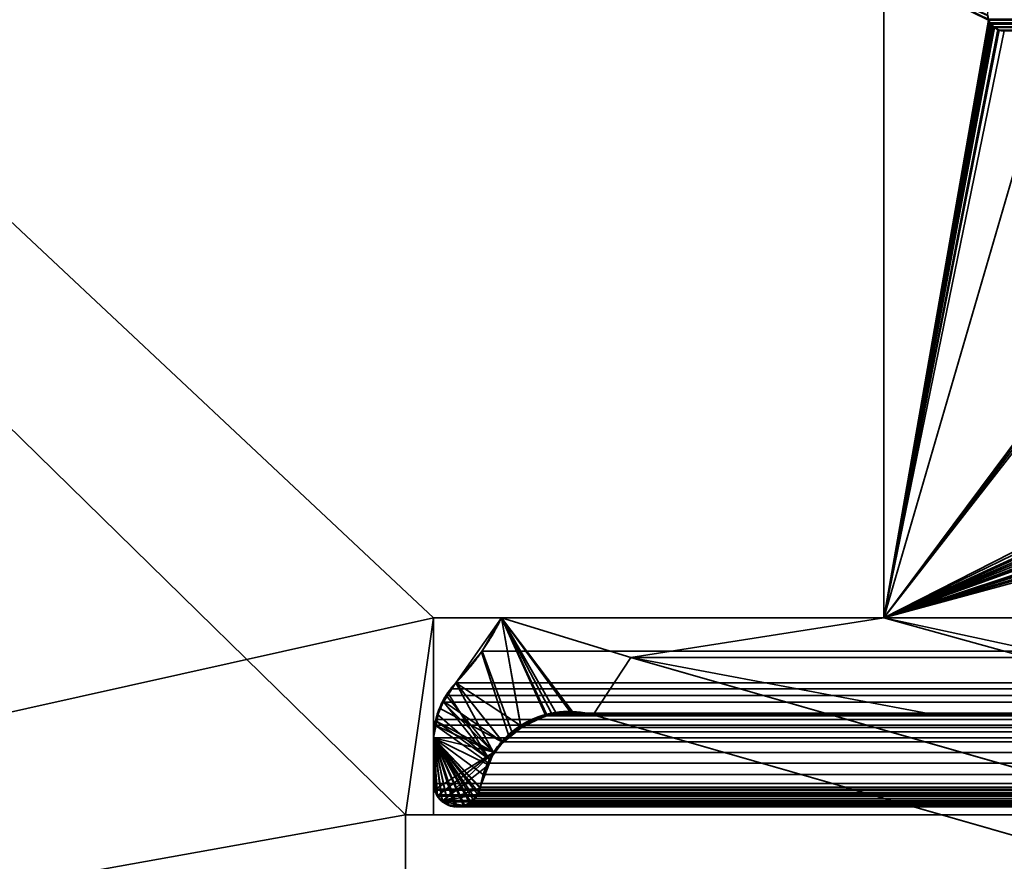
# Model space of a CAD drawing. Header units: millimetres. Extents: x -625 to 3625, y -115 to 71.
# Tile 748 of 1056: x 2484 to 2493, y 3 to 10. Entities that reach past the tile are written whole.
import ezdxf

# ---------------------------------------------------------------- set-up
doc = ezdxf.new("R2010")
doc.units = ezdxf.units.MM
doc.layers.add('151', color=7, linetype='Continuous', true_color=0xffffff)

# ---------------------------------------------------------------- blocks, each defined once
blk = doc.blocks.new('UG_SURFACE_003')
at = {"layer": '151', "color": 252, "linetype": 'Continuous', "lineweight": 35}
for points in [[(3625, -31, 2234.9999), (3625, 69, 2234.9999), (2275.0001, 69, 2234.9999), (2275.0001, -31, 2234.9999)], [(2425, -31, 2085), (2425, 69, 2085), (3474.9999, 69, 2085), (3474.9999, -31, 2085)]]:
    blk.add_3dface(points, dxfattribs=at)
blk = doc.blocks.new('UG_SURFACE_160')
at = {"layer": '151', "color": 46, "linetype": 'Continuous', "lineweight": 35}
for points in [[(2491.4999, 10.7678, -5), (2491.4999, 5, -5), (2491.4999, 5, 2017), (2491.4999, 10.7678, 2017)], [(2491.4999, 5, -5), (2491.4999, 10.7678, -5), (2492.4307, 10.3086, -5), (2492.4541, 10.2719, -5)], [(2492.4233, 10.3523, -5), (2492.4304, 10.3092, -5), (2492.4307, 10.3086, -5), (2491.4999, 10.7678, -5)], [(2492.4304, 10.3094, 2016.0697), (2492.4212, 10.3503, 2016.0789), (2491.4999, 10.7678, 2017), (2491.4999, 5, 2017)], [(2492.4212, 10.3503, 2016.0789), (2492.4304, 10.3094, 2016.0697), (2492.4233, 10.3523, -5)], [(2492.4233, 10.3523, -5), (2492.4304, 10.3094, 2016.0697), (2492.4304, 10.3092, 2016.0697)], [(2492.4304, 10.3092, 2016.0697), (2492.4304, 10.3092, -5), (2492.4233, 10.3523, -5)], [(2492.4304, 10.3092, 2016.0697), (2492.4304, 10.3094, 2016.0697), (2491.4999, 5, 2017)], [(2492.4531, 10.2717, 2016.047), (2492.4304, 10.3092, 2016.0697), (2491.4999, 5, 2017)], [(2492.4541, 10.2719, -5), (2492.4626, 10.2586, -5), (2491.4999, 5, -5)], [(2491.4999, 5, 2017), (2492.4579, 10.2636, 2016.042), (2492.4531, 10.2717, 2016.047)], [(2492.4822, 10.2465, 2016.0177), (2492.4579, 10.2636, 2016.042), (2491.4999, 5, 2017)], [(2491.4999, 5, -5), (2492.4626, 10.2586, -5), (2492.4824, 10.2449, -5)], [(2491.4999, 5, 2017), (2492.5146, 10.2238, 2015.9855), (2492.4822, 10.2465, 2016.0177)], [(2492.4824, 10.2449, -5), (2492.5115, 10.225, -5), (2491.4999, 5, -5)], [(2492.4307, 10.3086, -5), (2492.4304, 10.3092, 2016.0697), (2492.4531, 10.2717, 2016.047)], [(2492.4307, 10.3086, -5), (2492.4304, 10.3092, -5), (2492.4304, 10.3092, 2016.0697)], [(2492.4531, 10.2717, 2016.047), (2492.4541, 10.2719, -5), (2492.4307, 10.3086, -5)], [(2492.4541, 10.2719, -5), (2492.4531, 10.2717, 2016.047), (2492.4579, 10.2636, 2016.042)], [(2492.4579, 10.2636, 2016.042), (2492.4626, 10.2586, -5), (2492.4541, 10.2719, -5)], [(2492.4626, 10.2586, -5), (2492.4579, 10.2636, 2016.042), (2492.4822, 10.2465, 2016.0177)], [(2492.4822, 10.2465, 2016.0177), (2492.4824, 10.2449, -5), (2492.4626, 10.2586, -5)], [(2492.4824, 10.2449, -5), (2492.4822, 10.2465, 2016.0177), (2492.5146, 10.2238, 2015.9855)], [(2492.5146, 10.2238, 2015.9855), (2492.5115, 10.225, -5), (2492.4824, 10.2449, -5)], [(2491.4999, 5, -5), (2492.5115, 10.225, -5), (2492.5225, 10.2228, -5)], [(2492.5222, 10.2223, 2015.9779), (2492.5146, 10.2238, 2015.9855), (2491.4999, 5, 2017)], [(2492.5225, 10.2228, -5), (2492.5697, 10.2132, -5), (2491.4999, 5, -5)], [(2491.4999, 5, 2017), (2492.5697, 10.2132, 2015.9302), (2492.5222, 10.2223, 2015.9779)], [(2492.5697, 10.2132, -5), (2492.6975, 10.2132, -5), (2492.8255, 9.5488, -5), (2491.4999, 5, -5)], [(2491.4999, 5, 2017), (2492.8255, 9.5488, 2015.6744), (2492.6975, 10.2132, 2015.8024), (2492.5697, 10.2132, 2015.9302)], [(2492.5115, 10.225, -5), (2492.5146, 10.2238, 2015.9855), (2492.5222, 10.2223, 2015.9779)], [(2492.5222, 10.2223, 2015.9779), (2492.5225, 10.2228, -5), (2492.5115, 10.225, -5)], [(2492.5225, 10.2228, -5), (2492.5222, 10.2223, 2015.9779), (2492.5697, 10.2132, 2015.9302)], [(2492.5697, 10.2132, 2015.9302), (2492.5697, 10.2132, -5), (2492.5225, 10.2228, -5)], [(2492.5697, 10.2132, 2015.9302), (2492.6975, 10.2132, 2015.8024), (2492.6975, 10.2132, -5), (2492.5697, 10.2132, -5)], [(2493.2334, 7.348, -5), (2493.2156, 7.3023, -5), (2491.4999, 5, -5), (2492.8255, 9.5488, -5)], [(2492.8255, 9.5488, 2015.6744), (2491.4999, 5, 2017), (2493.212, 7.2761, 2015.2881), (2493.2292, 7.3496, 2015.2707)], [(2491.4999, 5, -5), (2493.2156, 7.3023, -5), (2493.2156, 7.2716, -5), (2493.2158, 7.1988, -5)], [(2493.2158, 7.1988, 2015.2841), (2493.2122, 7.2716, 2015.2879), (2493.212, 7.2761, 2015.2881), (2491.4999, 5, 2017)], [(2491.4999, 5, -5), (2493.2158, 7.1988, -5), (2493.448, 5.9927, -5)], [(2493.448, 5.9927, 2015.0518), (2493.2158, 7.1988, 2015.2841), (2491.4999, 5, 2017)], [(2493.448, 5.9927, -5), (2493.4888, 5.8858, -5), (2493.5093, 5.8316, -5), (2491.4999, 5, -5)], [(2491.4999, 5, 2017), (2493.4573, 5.9535, 2015.0428), (2493.448, 5.9927, 2015.0518)], [(2493.4876, 5.8881, 2015.0125), (2493.4573, 5.9535, 2015.0428), (2491.4999, 5, 2017)], [(2491.4999, 5, 2017), (2493.526, 5.8055, 2014.9741), (2493.4876, 5.8881, 2015.0125)], [(2491.4999, 5, -5), (2493.5093, 5.8316, -5), (2493.5706, 5.7601, -5)], [(2493.5694, 5.7652, 2014.9305), (2493.526, 5.8055, 2014.9741), (2491.4999, 5, 2017)], [(2493.6464, 5.6942, 2014.8535), (2493.5694, 5.7652, 2014.9305), (2491.4999, 5, 2017)], [(2493.5706, 5.7601, -5), (2493.6213, 5.7007, -5), (2491.4999, 5, -5)], [(2491.4999, 5, -5), (2493.6213, 5.7007, -5), (2493.644, 5.6878, -5)], [(2491.4999, 5, 2017), (2493.6926, 5.6515, 2014.8072), (2493.6464, 5.6942, 2014.8535)], [(2493.644, 5.6878, -5), (2493.7711, 5.6154, -5), (2491.4999, 5, -5)], [(2493.7828, 5.6276, 2014.7171), (2493.6926, 5.6515, 2014.8072), (2491.4999, 5, 2017), (2495.4321, 4.15, 2013.068)], [(2495.4321, 4.15, -5), (2491.4999, 5, -5), (2493.7711, 5.6154, -5), (2493.7811, 5.6137, -5)], [(2487.9241, 4.6946, 2020.576), (2488.1036, 5, -5), (2487.6981, 4.4215, -5)], [(2487.6981, 4.4215, -5), (2488.1036, 5, -5), (2488.2717, 4.0426, -5)], [(2487.9241, 4.6946, 2020.576), (2488.1036, 5, 2020.3965), (2488.1036, 5, -5)], [(2488.1036, 5, 2020.3965), (2487.9241, 4.6946, 2020.576), (2488.1647, 3.9606, 2020.3354), (2488.2774, 4.0214, 2020.2227)], [(2488.1036, 5, 2020.3965), (2491.4999, 5, 2017), (2491.4999, 5, -5), (2488.1036, 5, -5)], [(2488.1036, 5, -5), (2489.253, 4.6468, -5), (2488.9176, 4.1368, -5), (2488.7493, 4.1481, -5)], [(2488.1036, 5, -5), (2488.5845, 4.1592, -5), (2488.5049, 4.1295, -5)], [(2488.7493, 4.1481, -5), (2488.5845, 4.1592, -5), (2488.1036, 5, -5)], [(2488.5049, 4.1295, -5), (2488.2717, 4.0426, -5), (2488.1036, 5, -5)], [(2489.253, 4.6468, -5), (2488.1036, 5, -5), (2491.4999, 5, -5)], [(2488.1036, 5, 2020.3965), (2488.5015, 4.1426, 2019.9983), (2488.7502, 4.1391, 2019.7496)], [(2488.7502, 4.1391, 2019.7496), (2488.9176, 4.1368, 2019.5823), (2489.253, 4.6468, 2019.2468), (2488.1036, 5, 2020.3965)], [(2488.1036, 5, 2020.3965), (2488.2774, 4.0214, 2020.2227), (2488.5004, 4.1419, 2019.9997)], [(2488.5004, 4.1419, 2019.9997), (2488.5015, 4.1426, 2019.9983), (2488.1036, 5, 2020.3965)], [(2491.4999, 5, 2017), (2488.1036, 5, 2020.3965), (2489.253, 4.6468, 2019.2468)], [(2491.4999, 5, -5), (2494.571, 4.15, -5), (2491.8919, 4.15, -5), (2489.253, 4.6468, -5)], [(2489.253, 4.6468, 2019.2468), (2491.8919, 4.15, 2016.608), (2494.571, 4.15, 2013.9291), (2491.4999, 5, 2017)], [(2491.4999, 5, -5), (2495.4321, 4.15, -5), (2494.571, 4.15, -5)], [(2494.571, 4.15, 2013.9291), (2495.4321, 4.15, 2013.068), (2491.4999, 5, 2017)], [(2487.6981, 4.4215, -5), (2487.6981, 4.4215, 2020.8018), (2487.9241, 4.6946, 2020.576)], [(2488.1136, 3.8944, 2020.3862), (2488.1647, 3.9606, 2020.3354), (2487.9241, 4.6946, 2020.576), (2487.6981, 4.4215, 2020.8018)], [(2493.1481, 2.9237, -5), (2488.9176, 4.1368, -5), (2489.253, 4.6468, -5), (2493.3088, 3.4839, -5)], [(2493.3088, 3.4839, 2015.1913), (2489.253, 4.6468, 2019.2468), (2488.9176, 4.1368, 2019.5823), (2493.1481, 2.9237, 2015.3518)], [(2489.253, 4.6468, -5), (2491.8919, 4.15, -5), (2491.8919, 4.15, 2016.608), (2489.253, 4.6468, 2019.2468)], [(2493.3088, 3.4839, -5), (2489.253, 4.6468, -5), (2489.253, 4.6468, 2019.2468), (2493.3088, 3.4839, 2015.1913)], [(2487.5896, 4.2551, -5), (2487.6266, 4.3349, 2020.8733), (2487.6981, 4.4215, 2020.8018)], [(2487.6981, 4.4215, 2020.8018), (2487.6981, 4.4215, -5), (2487.5896, 4.2551, -5)], [(2488.2717, 4.0426, -5), (2488.1194, 3.8917, -5), (2487.5896, 4.2551, -5), (2487.6981, 4.4215, -5)], [(2487.9951, 3.7402, 2020.505), (2488.1136, 3.8944, 2020.3862), (2487.6981, 4.4215, 2020.8018), (2487.6266, 4.3349, 2020.8733)], [(2487.5896, 4.2551, -5), (2487.587, 4.2547, 2020.9129), (2487.6266, 4.3349, 2020.8733)], [(2487.6266, 4.3349, 2020.8733), (2487.587, 4.2547, 2020.9129), (2487.9951, 3.7402, 2020.505)], [(2487.5515, 4.1966, -5), (2487.5324, 4.1439, 2020.9675), (2487.587, 4.2547, 2020.9129)], [(2487.587, 4.2547, 2020.9129), (2487.5324, 4.1439, 2020.9675), (2487.9951, 3.7402, 2020.505)], [(2487.587, 4.2547, 2020.9129), (2487.5896, 4.2551, -5), (2487.5515, 4.1966, -5)], [(2487.5515, 4.1966, -5), (2487.5896, 4.2551, -5), (2488.1194, 3.8917, -5)], [(2487.5288, 4.08, -5), (2487.5226, 4.0804, 2020.9773), (2487.5324, 4.1439, 2020.9675)], [(2487.9951, 3.7402, 2020.505), (2487.5324, 4.1439, 2020.9675), (2487.5226, 4.0804, 2020.9773)], [(2487.5324, 4.1439, 2020.9675), (2487.5515, 4.1966, -5), (2487.5288, 4.08, -5)], [(2488.1194, 3.8917, -5), (2488.0345, 3.8076, -5), (2487.5288, 4.08, -5), (2487.5515, 4.1966, -5)], [(2488.2717, 4.0426, -5), (2488.5049, 4.1295, -5), (2488.5004, 4.1419, 2019.9997)], [(2488.5004, 4.1419, 2019.9997), (2488.2774, 4.0214, 2020.2227), (2488.2717, 4.0426, -5)], [(2488.5015, 4.1426, 2019.9983), (2488.5004, 4.1419, 2019.9997), (2488.5049, 4.1295, -5)], [(2488.5049, 4.1295, -5), (2488.5845, 4.1592, -5), (2488.5015, 4.1426, 2019.9983)], [(2488.7502, 4.1391, 2019.7496), (2488.5015, 4.1426, 2019.9983), (2488.5845, 4.1592, -5)], [(2488.5845, 4.1592, -5), (2488.7493, 4.1481, -5), (2488.7502, 4.1391, 2019.7496)], [(2488.7493, 4.1481, -5), (2488.9176, 4.1368, -5), (2488.9176, 4.1368, 2019.5823)], [(2488.9176, 4.1368, 2019.5823), (2488.7502, 4.1391, 2019.7496), (2488.7493, 4.1481, -5)], [(2488.9176, 4.1368, -5), (2493.1481, 2.9237, -5), (2493.1481, 2.9237, 2015.3518), (2488.9176, 4.1368, 2019.5823)], [(2494.571, 4.15, 2013.9291), (2491.8919, 4.15, 2016.608), (2491.8919, 4.15, -5), (2494.571, 4.15, -5)], [(2487.5, 3.933, -5), (2487.5, 3.933, 2020.9999), (2487.5226, 4.0804, 2020.9773)], [(2487.5226, 4.0804, 2020.9773), (2487.5288, 4.08, -5), (2487.5, 3.933, -5)], [(2487.9806, 3.6958, 2020.5195), (2487.9951, 3.7402, 2020.505), (2487.5226, 4.0804, 2020.9773), (2487.5, 3.933, 2020.9999)], [(2487.5, 3.933, -5), (2487.5288, 4.08, -5), (2488.0345, 3.8076, -5)], [(2488.1194, 3.8917, -5), (2488.2717, 4.0426, -5), (2488.2774, 4.0214, 2020.2227)], [(2488.1647, 3.9606, 2020.3354), (2488.1136, 3.8944, 2020.3862), (2488.1194, 3.8917, -5)], [(2488.2774, 4.0214, 2020.2227), (2488.1647, 3.9606, 2020.3354), (2488.1194, 3.8917, -5)], [(2487.5, 3.933, -5), (2487.5, 3.5278, -5), (2487.5, 3.5278, 2020.9999), (2487.5, 3.933, 2020.9999)], [(2488.0345, 3.8076, -5), (2487.5116, 3.4742, -5), (2487.5, 3.5278, -5), (2487.5, 3.933, -5)], [(2487.5, 3.933, 2020.9999), (2487.855, 3.3805, 2020.6449), (2487.8936, 3.4312, 2020.6065)], [(2487.8936, 3.4312, 2020.6065), (2487.8941, 3.432, 2020.6058), (2487.9115, 3.4855, 2020.5884), (2487.5, 3.933, 2020.9999)], [(2487.5, 3.933, 2020.9999), (2487.8314, 3.3618, 2020.6687), (2487.8509, 3.3749, 2020.6492), (2487.855, 3.3805, 2020.6449)], [(2487.5, 3.933, 2020.9999), (2487.7737, 3.3348, 2020.7262), (2487.7963, 3.3384, 2020.7036), (2487.8314, 3.3618, 2020.6687)], [(2487.5, 3.933, 2020.9999), (2487.6876, 3.3212, 2020.8123), (2487.7071, 3.3243, 2020.793)], [(2487.5, 3.933, 2020.9999), (2487.5326, 3.4171, 2020.9675), (2487.5743, 3.3719, 2020.9255)], [(2487.7071, 3.3243, 2020.793), (2487.7737, 3.3348, 2020.7262), (2487.5, 3.933, 2020.9999)], [(2487.5743, 3.3719, 2020.9255), (2487.5872, 3.3581, 2020.9129), (2487.6275, 3.3424, 2020.8726), (2487.5, 3.933, 2020.9999)], [(2487.5, 3.933, 2020.9999), (2487.915, 3.4958, 2020.5851), (2487.9806, 3.6958, 2020.5195)], [(2487.6275, 3.3424, 2020.8726), (2487.6835, 3.3206, 2020.8163), (2487.6876, 3.3212, 2020.8123), (2487.5, 3.933, 2020.9999)], [(2487.5, 3.933, 2020.9999), (2487.5, 3.5278, 2020.9999), (2487.5054, 3.4808, 2020.9947), (2487.5081, 3.474, 2020.9918)], [(2487.5081, 3.474, 2020.9918), (2487.5302, 3.4196, 2020.9699), (2487.5326, 3.4171, 2020.9675), (2487.5, 3.933, 2020.9999)], [(2487.9115, 3.4855, 2020.5884), (2487.915, 3.4958, 2020.5851), (2487.5, 3.933, 2020.9999)], [(2488.1136, 3.8944, 2020.3862), (2487.9951, 3.7402, 2020.505), (2488.0345, 3.8076, -5)], [(2488.0345, 3.8076, -5), (2488.1194, 3.8917, -5), (2488.1136, 3.8944, 2020.3862)], [(2488.0345, 3.8076, -5), (2487.5355, 3.4189, -5), (2487.5188, 3.4414, -5), (2487.5116, 3.4742, -5)], [(2488.0345, 3.8076, -5), (2487.5731, 3.3696, -5), (2487.5715, 3.3705, -5), (2487.5355, 3.4189, -5)], [(2487.5731, 3.3696, -5), (2488.0345, 3.8076, -5), (2487.9906, 3.6934, -5)], [(2487.9906, 3.6934, -5), (2488.0345, 3.8076, -5), (2487.9951, 3.7402, 2020.505)], [(2487.5731, 3.3696, -5), (2487.9906, 3.6934, -5), (2487.915, 3.4958, -5), (2487.911, 3.4854, -5)], [(2487.915, 3.4958, -5), (2487.9906, 3.6934, -5), (2487.9806, 3.6958, 2020.5195)], [(2487.9806, 3.6958, 2020.5195), (2487.915, 3.4958, 2020.5851), (2487.915, 3.4958, -5)], [(2487.9951, 3.7402, 2020.505), (2487.9806, 3.6958, 2020.5195), (2487.9906, 3.6934, -5)], [(2487.5, 3.5278, -5), (2487.5116, 3.4742, -5), (2487.5081, 3.474, 2020.9918)], [(2487.5081, 3.474, 2020.9918), (2487.5054, 3.4808, 2020.9947), (2487.5, 3.5278, -5)], [(2487.5054, 3.4808, 2020.9947), (2487.5, 3.5278, 2020.9999), (2487.5, 3.5278, -5)], [(2487.5302, 3.4196, 2020.9699), (2487.5081, 3.474, 2020.9918), (2487.5116, 3.4742, -5)], [(2487.5116, 3.4742, -5), (2487.5188, 3.4414, -5), (2487.5302, 3.4196, 2020.9699)], [(2487.5188, 3.4414, -5), (2487.5355, 3.4189, -5), (2487.5326, 3.4171, 2020.9675)], [(2487.5326, 3.4171, 2020.9675), (2487.5302, 3.4196, 2020.9699), (2487.5188, 3.4414, -5)], [(2487.5743, 3.3719, 2020.9255), (2487.5326, 3.4171, 2020.9675), (2487.5355, 3.4189, -5)], [(2487.5355, 3.4189, -5), (2487.5715, 3.3705, -5), (2487.5743, 3.3719, 2020.9255)], [(2487.911, 3.4854, -5), (2487.8905, 3.4323, -5), (2487.5731, 3.3696, -5)], [(2487.5731, 3.3696, -5), (2487.8905, 3.4323, -5), (2487.8831, 3.4133, -5), (2487.8523, 3.383, -5)], [(2487.8523, 3.383, -5), (2487.8831, 3.4133, -5), (2487.8936, 3.4312, 2020.6065)], [(2487.8936, 3.4312, 2020.6065), (2487.855, 3.3805, 2020.6449), (2487.8523, 3.383, -5)], [(2487.8831, 3.4133, -5), (2487.8905, 3.4323, -5), (2487.8936, 3.4312, 2020.6065)], [(2487.8905, 3.4323, -5), (2487.911, 3.4854, -5), (2487.9115, 3.4855, 2020.5884)], [(2487.9115, 3.4855, 2020.5884), (2487.8941, 3.432, 2020.6058), (2487.8905, 3.4323, -5)], [(2487.8941, 3.432, 2020.6058), (2487.8936, 3.4312, 2020.6065), (2487.8905, 3.4323, -5)], [(2487.911, 3.4854, -5), (2487.915, 3.4958, -5), (2487.915, 3.4958, 2020.5851)], [(2487.915, 3.4958, 2020.5851), (2487.9115, 3.4855, 2020.5884), (2487.911, 3.4854, -5)], [(2487.5715, 3.3705, -5), (2487.5731, 3.3696, -5), (2487.5743, 3.3719, 2020.9255)], [(2487.8523, 3.383, -5), (2487.8304, 3.3613, -5), (2487.5731, 3.3696, -5)], [(2487.5872, 3.3581, 2020.9129), (2487.5743, 3.3719, 2020.9255), (2487.5731, 3.3696, -5)], [(2487.5731, 3.3696, -5), (2487.628, 3.3393, -5), (2487.6275, 3.3424, 2020.8726)], [(2487.6275, 3.3424, 2020.8726), (2487.5872, 3.3581, 2020.9129), (2487.5731, 3.3696, -5)], [(2487.5731, 3.3696, -5), (2487.8304, 3.3613, -5), (2487.8201, 3.3513, -5), (2487.7725, 3.334, -5)], [(2487.628, 3.3393, -5), (2487.5731, 3.3696, -5), (2487.7725, 3.334, -5)], [(2487.6275, 3.3424, 2020.8726), (2487.628, 3.3393, -5), (2487.649, 3.3278, -5)], [(2487.6835, 3.3206, 2020.8163), (2487.6275, 3.3424, 2020.8726), (2487.649, 3.3278, -5)], [(2487.6881, 3.3248, -5), (2487.649, 3.3278, -5), (2487.628, 3.3393, -5), (2487.7725, 3.334, -5)], [(2487.649, 3.3278, -5), (2487.6881, 3.3248, -5), (2487.6876, 3.3212, 2020.8123)], [(2487.6876, 3.3212, 2020.8123), (2487.6835, 3.3206, 2020.8163), (2487.649, 3.3278, -5)], [(2487.7071, 3.3243, 2020.793), (2487.6876, 3.3212, 2020.8123), (2487.6881, 3.3248, -5)], [(2487.7079, 3.3233, -5), (2487.6881, 3.3248, -5), (2487.7725, 3.334, -5)], [(2487.6881, 3.3248, -5), (2487.7079, 3.3233, -5), (2487.7071, 3.3243, 2020.793)], [(2487.7737, 3.3348, 2020.7262), (2487.7071, 3.3243, 2020.793), (2487.7372, 3.321, -5)], [(2487.7071, 3.3243, 2020.793), (2487.7079, 3.3233, -5), (2487.7372, 3.321, -5)], [(2487.7725, 3.334, -5), (2487.7372, 3.321, -5), (2487.7079, 3.3233, -5)], [(2487.7372, 3.321, -5), (2487.7725, 3.334, -5), (2487.7737, 3.3348, 2020.7262)], [(2487.7725, 3.334, -5), (2487.8201, 3.3513, -5), (2487.8314, 3.3618, 2020.6687)], [(2487.8314, 3.3618, 2020.6687), (2487.7963, 3.3384, 2020.7036), (2487.7725, 3.334, -5)], [(2487.7963, 3.3384, 2020.7036), (2487.7737, 3.3348, 2020.7262), (2487.7725, 3.334, -5)], [(2487.8201, 3.3513, -5), (2487.8304, 3.3613, -5), (2487.8314, 3.3618, 2020.6687)], [(2487.8304, 3.3613, -5), (2487.8523, 3.383, -5), (2487.855, 3.3805, 2020.6449)], [(2487.855, 3.3805, 2020.6449), (2487.8509, 3.3749, 2020.6492), (2487.8304, 3.3613, -5)], [(2487.8509, 3.3749, 2020.6492), (2487.8314, 3.3618, 2020.6687), (2487.8304, 3.3613, -5)]]:
    blk.add_3dface(points, dxfattribs=at)
blk = doc.blocks.new('UG_SURFACE_161')
at = {"layer": '151', "color": 46, "linetype": 'Continuous', "lineweight": 35}
for points in [[(2491.4999, 10.7678, 2017), (2491.4999, 5, 2017), (3408.5, 5, 2017), (3408.5, 10.7678, 2017)], [(2491.4999, 5, 2017), (2491.4999, 10.7678, 2017), (2492.4276, 10.3176, 2016.0725), (2492.4312, 10.3095, 2016.0689)], [(3407.5789, 10.3503, 2016.0789), (3407.5696, 10.3094, 2016.0697), (2492.4276, 10.3176, 2016.0725)], [(2492.4312, 10.3095, 2016.0689), (2492.4417, 10.2861, 2016.0584), (2491.4999, 5, 2017)], [(2492.4417, 10.2861, 2016.0584), (2492.4531, 10.2724, 2016.047), (2492.4724, 10.2492, 2016.0275), (2491.4999, 5, 2017)], [(2491.4999, 5, 2017), (2492.4724, 10.2492, 2016.0275), (2492.4831, 10.2433, 2016.0167)], [(2492.4831, 10.2433, 2016.0167), (2492.5246, 10.2201, 2015.9752), (2491.4999, 5, 2017)], [(2492.4276, 10.3176, 2016.0725), (3407.5696, 10.3094, 2016.0697), (3407.5694, 10.3089, 2016.0694)], [(3407.5694, 10.3089, 2016.0694), (2492.4312, 10.3095, 2016.0689), (2492.4276, 10.3176, 2016.0725)], [(2492.4417, 10.2861, 2016.0584), (2492.4312, 10.3095, 2016.0689), (3407.5694, 10.3089, 2016.0694)], [(2492.4531, 10.2724, 2016.047), (2492.4417, 10.2861, 2016.0584), (3407.5694, 10.3089, 2016.0694)], [(3407.5694, 10.3089, 2016.0694), (3407.547, 10.2717, 2016.047), (2492.4531, 10.2724, 2016.047)], [(2492.4724, 10.2492, 2016.0275), (2492.4531, 10.2724, 2016.047), (3407.547, 10.2717, 2016.047)], [(2492.4724, 10.2492, 2016.0275), (3407.547, 10.2717, 2016.047), (3407.542, 10.2636, 2016.042)], [(2492.4831, 10.2433, 2016.0167), (2492.4724, 10.2492, 2016.0275), (3407.542, 10.2636, 2016.042)], [(3407.542, 10.2636, 2016.042), (3407.5158, 10.2451, 2016.0158), (2492.4831, 10.2433, 2016.0167)], [(2492.5246, 10.2201, 2015.9752), (2492.4831, 10.2433, 2016.0167), (3407.5158, 10.2451, 2016.0158)], [(2492.5246, 10.2201, 2015.9752), (3407.5158, 10.2451, 2016.0158), (3407.4855, 10.2238, 2015.9855)], [(2491.4999, 5, 2017), (2492.5246, 10.2201, 2015.9752), (2492.5263, 10.2199, 2015.9738), (2492.5697, 10.2132, 2015.9302)], [(2492.5697, 10.2132, 2015.9302), (2492.6975, 10.2132, 2015.8024), (2492.8255, 9.5488, 2015.6744), (2491.4999, 5, 2017)], [(2492.5263, 10.2199, 2015.9738), (2492.5246, 10.2201, 2015.9752), (3407.4855, 10.2238, 2015.9855)], [(3407.4855, 10.2238, 2015.9855), (3407.4736, 10.2215, 2015.9736), (2492.5263, 10.2199, 2015.9738)], [(2492.5697, 10.2132, 2015.9302), (2492.5263, 10.2199, 2015.9738), (3407.4736, 10.2215, 2015.9736)], [(3407.4736, 10.2215, 2015.9736), (3407.4302, 10.2132, 2015.9302), (2492.5697, 10.2132, 2015.9302)], [(3407.4302, 10.2132, 2015.9302), (3407.3024, 10.2132, 2015.8024), (2492.6975, 10.2132, 2015.8024), (2492.5697, 10.2132, 2015.9302)], [(2491.4999, 5, 2017), (2492.8255, 9.5488, 2015.6744), (2493.2177, 7.313, 2015.2822), (2493.2148, 7.2788, 2015.2853)], [(2493.2148, 7.2788, 2015.2853), (2493.2113, 7.2369, 2015.2888), (2491.4999, 5, 2017)], [(2491.4999, 5, 2017), (2493.2113, 7.2369, 2015.2888), (2493.2158, 7.1988, 2015.2841)], [(2493.2158, 7.1988, 2015.2841), (2493.448, 5.9927, 2015.0518), (2491.4999, 5, 2017)], [(2491.4999, 5, 2017), (2493.448, 5.9927, 2015.0518), (2493.4773, 5.9085, 2015.0225)], [(2493.4773, 5.9085, 2015.0225), (2493.4959, 5.8556, 2015.0042), (2491.4999, 5, 2017)], [(2491.4999, 5, 2017), (2493.4959, 5.8556, 2015.0042), (2493.5503, 5.7781, 2014.9498)], [(2493.5503, 5.7781, 2014.9498), (2493.5715, 5.7479, 2014.9283), (2491.4999, 5, 2017)], [(2491.4999, 5, 2017), (2493.5715, 5.7479, 2014.9283), (2493.6638, 5.6792, 2014.8361)], [(2493.6638, 5.6792, 2014.8361), (2493.722, 5.6361, 2014.7781), (2491.4999, 5, 2017)], [(2495.4321, 4.15, 2013.068), (2491.4999, 5, 2017), (2493.722, 5.6361, 2014.7781), (2493.7961, 5.6191, 2014.704)], [(3412.076, 4.6946, 2020.576), (2488.1036, 5, 2020.3965), (2487.9305, 4.7039, 2020.5696)], [(2488.2751, 4.0243, 2020.225), (2488.194, 3.986, 2020.3061), (2487.9305, 4.7039, 2020.5696), (2488.1036, 5, 2020.3965)], [(3412.076, 4.6946, 2020.576), (3411.8965, 5, 2020.3965), (2488.1036, 5, 2020.3965)], [(3411.8965, 5, 2020.3965), (3408.5, 5, 2017), (2491.4999, 5, 2017), (2488.1036, 5, 2020.3965)], [(2488.1036, 5, 2020.3965), (2489.253, 4.6468, 2019.2468), (2488.9176, 4.1368, 2019.5823), (2488.7292, 4.1449, 2019.7709)], [(2488.1036, 5, 2020.3965), (2488.5468, 4.1528, 2019.9533), (2488.4973, 4.1293, 2020.0028)], [(2488.4973, 4.1293, 2020.0028), (2488.2751, 4.0243, 2020.225), (2488.1036, 5, 2020.3965)], [(2488.7292, 4.1449, 2019.7709), (2488.5468, 4.1528, 2019.9533), (2488.1036, 5, 2020.3965)], [(2489.253, 4.6468, 2019.2468), (2488.1036, 5, 2020.3965), (2491.4999, 5, 2017)], [(2491.4999, 5, 2017), (2494.571, 4.15, 2013.9291), (2491.8919, 4.15, 2016.608), (2489.253, 4.6468, 2019.2468)], [(2491.4999, 5, 2017), (2495.4321, 4.15, 2013.068), (2494.571, 4.15, 2013.9291)], [(2487.9305, 4.7039, 2020.5696), (2487.6981, 4.4215, 2020.8018), (3412.3018, 4.4215, 2020.8018)], [(2487.6981, 4.4215, 2020.8018), (2487.9305, 4.7039, 2020.5696), (2488.194, 3.986, 2020.3061), (2488.116, 3.8984, 2020.3838)], [(2487.9305, 4.7039, 2020.5696), (3412.3018, 4.4215, 2020.8018), (3412.076, 4.6946, 2020.576)], [(2493.1481, 2.9237, 2015.3518), (2488.9176, 4.1368, 2019.5823), (2489.253, 4.6468, 2019.2468), (2493.3088, 3.4839, 2015.1913)], [(2493.3088, 3.4839, 2015.1913), (2489.253, 4.6468, 2019.2468), (3410.7468, 4.6468, 2019.2468), (3406.6913, 3.4839, 2015.1913)], [(2489.253, 4.6468, 2019.2468), (2491.8919, 4.15, 2016.608), (3408.108, 4.15, 2016.608), (3410.7468, 4.6468, 2019.2468)], [(2488.0319, 3.8036, 2020.4682), (2487.6106, 4.3108, 2020.8895), (2487.6521, 4.3691, 2020.8478), (2487.6981, 4.4215, 2020.8018)], [(2487.6981, 4.4215, 2020.8018), (2487.6521, 4.3691, 2020.8478), (3412.3733, 4.3349, 2020.8733)], [(3412.3733, 4.3349, 2020.8733), (3412.3018, 4.4215, 2020.8018), (2487.6981, 4.4215, 2020.8018)], [(2488.116, 3.8984, 2020.3838), (2488.0319, 3.8036, 2020.4682), (2487.6981, 4.4215, 2020.8018)], [(2487.6106, 4.3108, 2020.8895), (2487.5844, 4.2494, 2020.9157), (3412.4155, 4.2492, 2020.9155)], [(2487.5844, 4.2494, 2020.9157), (2487.6106, 4.3108, 2020.8895), (2488.0319, 3.8036, 2020.4682)], [(3412.4155, 4.2492, 2020.9155), (2487.6521, 4.3691, 2020.8478), (2487.6106, 4.3108, 2020.8895)], [(2487.6521, 4.3691, 2020.8478), (3412.4155, 4.2492, 2020.9155), (3412.3733, 4.3349, 2020.8733)], [(2488.0319, 3.8036, 2020.4682), (2487.5135, 4.0465, 2020.9866), (2487.5195, 4.0974, 2020.9804), (2487.5844, 4.2494, 2020.9157)], [(3412.4155, 4.2492, 2020.9155), (2487.5844, 4.2494, 2020.9157), (2487.5195, 4.0974, 2020.9804)], [(2487.5195, 4.0974, 2020.9804), (3412.4675, 4.1439, 2020.9675), (3412.4155, 4.2492, 2020.9155)], [(2487.5195, 4.0974, 2020.9804), (3412.4827, 4.0452, 2020.9827), (3412.4675, 4.1439, 2020.9675)], [(3411.7227, 4.0214, 2020.2227), (2488.2751, 4.0243, 2020.225), (2488.4973, 4.1293, 2020.0028)], [(3411.5047, 4.1392, 2020.0045), (2488.4973, 4.1293, 2020.0028), (2488.5468, 4.1528, 2019.9533)], [(2488.4973, 4.1293, 2020.0028), (3411.5047, 4.1392, 2020.0045), (3411.7227, 4.0214, 2020.2227)], [(2488.5468, 4.1528, 2019.9533), (2488.7292, 4.1449, 2019.7709), (3411.2716, 4.1394, 2019.7716)], [(3411.2716, 4.1394, 2019.7716), (3411.4983, 4.1426, 2019.9983), (2488.5468, 4.1528, 2019.9533)], [(3411.4983, 4.1426, 2019.9983), (3411.5047, 4.1392, 2020.0045), (2488.5468, 4.1528, 2019.9533)], [(2488.7292, 4.1449, 2019.7709), (2488.9176, 4.1368, 2019.5823), (3411.0823, 4.1368, 2019.5823)], [(3411.0823, 4.1368, 2019.5823), (3411.2716, 4.1394, 2019.7716), (2488.7292, 4.1449, 2019.7709)], [(2488.9176, 4.1368, 2019.5823), (2493.1481, 2.9237, 2015.3518), (3406.8518, 2.9237, 2015.3518), (3411.0823, 4.1368, 2019.5823)], [(3405.4291, 4.15, 2013.9291), (3408.108, 4.15, 2016.608), (2491.8919, 4.15, 2016.608), (2494.571, 4.15, 2013.9291)], [(3412.4827, 4.0452, 2020.9827), (2487.5135, 4.0465, 2020.9866), (2487.5, 3.933, 2020.9999)], [(2487.988, 3.7096, 2020.5119), (2487.941, 3.6087, 2020.5591), (2487.5, 3.933, 2020.9999), (2487.5135, 4.0465, 2020.9866)], [(2487.5, 3.933, 2020.9999), (3412.4999, 3.933, 2020.9999), (3412.4827, 4.0452, 2020.9827)], [(2487.5195, 4.0974, 2020.9804), (2487.5135, 4.0465, 2020.9866), (3412.4827, 4.0452, 2020.9827)], [(2487.5135, 4.0465, 2020.9866), (2488.0319, 3.8036, 2020.4682), (2487.988, 3.7096, 2020.5119)], [(3411.8354, 3.9606, 2020.3354), (2488.194, 3.986, 2020.3061), (2488.2751, 4.0243, 2020.225)], [(2488.2751, 4.0243, 2020.225), (3411.7227, 4.0214, 2020.2227), (3411.8354, 3.9606, 2020.3354)], [(3411.8826, 3.8992, 2020.3826), (2488.116, 3.8984, 2020.3838), (2488.194, 3.986, 2020.3061)], [(3411.8354, 3.9606, 2020.3354), (3411.8826, 3.8992, 2020.3826), (2488.194, 3.986, 2020.3061)], [(2487.5, 3.933, 2020.9999), (2487.5, 3.5278, 2020.9999), (3412.4999, 3.5278, 2020.9999), (3412.4999, 3.933, 2020.9999)], [(2487.5, 3.933, 2020.9999), (2487.7653, 3.3323, 2020.7345), (2487.7217, 3.3195, 2020.7784), (2487.699, 3.3231, 2020.8008)], [(2487.5, 3.933, 2020.9999), (2487.5779, 3.3682, 2020.9219), (2487.5643, 3.3771, 2020.9358), (2487.5355, 3.4146, 2020.9644)], [(2487.5, 3.933, 2020.9999), (2487.8213, 3.3546, 2020.6785), (2487.8101, 3.3454, 2020.6897), (2487.7653, 3.3323, 2020.7345)], [(2487.5, 3.933, 2020.9999), (2487.9007, 3.4494, 2020.5991), (2487.8976, 3.439, 2020.6025), (2487.8695, 3.3953, 2020.6304)], [(2487.5, 3.933, 2020.9999), (2487.6318, 3.3341, 2020.8683), (2487.6304, 3.3343, 2020.8697), (2487.5779, 3.3682, 2020.9219)], [(2487.699, 3.3231, 2020.8008), (2487.6909, 3.3245, 2020.8089), (2487.5, 3.933, 2020.9999)], [(2487.5, 3.933, 2020.9999), (2487.941, 3.6087, 2020.5591), (2487.915, 3.4958, 2020.5851), (2487.9007, 3.4494, 2020.5991)], [(2487.5355, 3.4146, 2020.9644), (2487.5259, 3.4272, 2020.9742), (2487.5097, 3.4687, 2020.9904), (2487.5, 3.933, 2020.9999)], [(2487.8695, 3.3953, 2020.6304), (2487.8685, 3.3936, 2020.6316), (2487.8213, 3.3546, 2020.6785), (2487.5, 3.933, 2020.9999)], [(2487.6909, 3.3245, 2020.8089), (2487.6318, 3.3341, 2020.8683), (2487.5, 3.933, 2020.9999)], [(2487.5097, 3.4687, 2020.9904), (2487.5059, 3.478, 2020.9939), (2487.5, 3.5278, 2020.9999), (2487.5, 3.933, 2020.9999)], [(3412.0049, 3.7402, 2020.505), (2488.0319, 3.8036, 2020.4682), (2488.116, 3.8984, 2020.3838)], [(2488.116, 3.8984, 2020.3838), (3411.8826, 3.8992, 2020.3826), (3412.0049, 3.7402, 2020.505)], [(3412.0138, 3.7132, 2020.5138), (2487.988, 3.7096, 2020.5119), (2488.0319, 3.8036, 2020.4682)], [(3412.0049, 3.7402, 2020.505), (3412.0138, 3.7132, 2020.5138), (2488.0319, 3.8036, 2020.4682)], [(3412.0851, 3.4958, 2020.5851), (2487.941, 3.6087, 2020.5591), (2487.988, 3.7096, 2020.5119)], [(2487.988, 3.7096, 2020.5119), (3412.0138, 3.7132, 2020.5138), (3412.0851, 3.4958, 2020.5851)], [(3412.0851, 3.4958, 2020.5851), (2487.915, 3.4958, 2020.5851), (2487.941, 3.6087, 2020.5591)], [(3412.4999, 3.5278, 2020.9999), (2487.5, 3.5278, 2020.9999), (2487.5059, 3.478, 2020.9939)], [(3412.4947, 3.4808, 2020.9947), (3412.4999, 3.5278, 2020.9999), (2487.5059, 3.478, 2020.9939)], [(3412.4899, 3.469, 2020.9899), (3412.4947, 3.4808, 2020.9947), (2487.5059, 3.478, 2020.9939)], [(2487.5059, 3.478, 2020.9939), (2487.5097, 3.4687, 2020.9904), (3412.4899, 3.469, 2020.9899)], [(3412.4899, 3.469, 2020.9899), (2487.5097, 3.4687, 2020.9904), (2487.5259, 3.4272, 2020.9742)], [(3412.4699, 3.4196, 2020.9699), (3412.4899, 3.469, 2020.9899), (2487.5259, 3.4272, 2020.9742)], [(2487.5259, 3.4272, 2020.9742), (2487.5355, 3.4146, 2020.9644), (3412.4646, 3.4142, 2020.9646)], [(3412.4646, 3.4142, 2020.9646), (3412.4699, 3.4196, 2020.9699), (2487.5259, 3.4272, 2020.9742)], [(3412.4646, 3.4142, 2020.9646), (2487.5355, 3.4146, 2020.9644), (2487.5643, 3.3771, 2020.9358)], [(3412.4646, 3.4142, 2020.9646), (2487.5643, 3.3771, 2020.9358), (2487.5779, 3.3682, 2020.9219)], [(2487.5779, 3.3682, 2020.9219), (3412.4217, 3.3676, 2020.9217), (3412.4646, 3.4142, 2020.9646)], [(3412.1058, 3.432, 2020.6058), (2487.8695, 3.3953, 2020.6304), (2487.8976, 3.439, 2020.6025)], [(3412.1058, 3.432, 2020.6058), (3412.132, 3.3976, 2020.632), (2487.8695, 3.3953, 2020.6304)], [(2487.8976, 3.439, 2020.6025), (3412.1001, 3.4499, 2020.6001), (3412.1058, 3.432, 2020.6058)], [(2487.8976, 3.439, 2020.6025), (2487.9007, 3.4494, 2020.5991), (3412.1001, 3.4499, 2020.6001)], [(2487.9007, 3.4494, 2020.5991), (2487.915, 3.4958, 2020.5851), (3412.0851, 3.4958, 2020.5851)], [(3412.0851, 3.4958, 2020.5851), (3412.1001, 3.4499, 2020.6001), (2487.9007, 3.4494, 2020.5991)], [(3412.4217, 3.3676, 2020.9217), (2487.5779, 3.3682, 2020.9219), (2487.6304, 3.3343, 2020.8697)], [(3412.4129, 3.3581, 2020.9129), (3412.4217, 3.3676, 2020.9217), (2487.6304, 3.3343, 2020.8697)], [(3412.4129, 3.3581, 2020.9129), (2487.6304, 3.3343, 2020.8697), (2487.6318, 3.3341, 2020.8683)], [(2487.6318, 3.3341, 2020.8683), (3412.3671, 3.3403, 2020.8671), (3412.4129, 3.3581, 2020.9129)], [(3412.3163, 3.3206, 2020.8163), (3412.3671, 3.3403, 2020.8671), (2487.6318, 3.3341, 2020.8683)], [(2487.6318, 3.3341, 2020.8683), (2487.6909, 3.3245, 2020.8089), (3412.3096, 3.3217, 2020.8097)], [(3412.3096, 3.3217, 2020.8097), (3412.3163, 3.3206, 2020.8163), (2487.6318, 3.3341, 2020.8683)], [(2487.6909, 3.3245, 2020.8089), (2487.699, 3.3231, 2020.8008), (3412.3015, 3.3229, 2020.8015)], [(3412.3015, 3.3229, 2020.8015), (3412.3096, 3.3217, 2020.8097), (2487.6909, 3.3245, 2020.8089)], [(2487.7217, 3.3195, 2020.7784), (3412.2343, 3.3335, 2020.7343), (3412.3015, 3.3229, 2020.8015)], [(2487.7217, 3.3195, 2020.7784), (2487.7653, 3.3323, 2020.7345), (3412.2343, 3.3335, 2020.7343)], [(3412.2036, 3.3384, 2020.7036), (2487.7653, 3.3323, 2020.7345), (2487.8101, 3.3454, 2020.6897)], [(3412.2036, 3.3384, 2020.7036), (3412.2343, 3.3335, 2020.7343), (2487.7653, 3.3323, 2020.7345)], [(2487.8101, 3.3454, 2020.6897), (3412.1788, 3.3551, 2020.6788), (3412.2036, 3.3384, 2020.7036)], [(2487.8101, 3.3454, 2020.6897), (2487.8213, 3.3546, 2020.6785), (3412.1788, 3.3551, 2020.6788)], [(3412.1492, 3.3749, 2020.6492), (2487.8213, 3.3546, 2020.6785), (2487.8685, 3.3936, 2020.6316)], [(3412.1492, 3.3749, 2020.6492), (3412.1788, 3.3551, 2020.6788), (2487.8213, 3.3546, 2020.6785)], [(2487.8685, 3.3936, 2020.6316), (3412.132, 3.3976, 2020.632), (3412.1492, 3.3749, 2020.6492)], [(2487.8685, 3.3936, 2020.6316), (2487.8695, 3.3953, 2020.6304), (3412.132, 3.3976, 2020.632)], [(3412.3015, 3.3229, 2020.8015), (2487.699, 3.3231, 2020.8008), (2487.7217, 3.3195, 2020.7784)]]:
    blk.add_3dface(points, dxfattribs=at)
blk = doc.blocks.new('UG_SURFACE_176')
at = {"layer": '151', "color": 31, "linetype": 'Continuous', "lineweight": 35}
for points in [[(2448.2501, -3.75, -5), (2443.7499, -3.75, -5), (2439.25, 50.25, -5), (2487.2501, 3.25, -5)], [(2439.25, 50.25, -5), (2487.5, 5, -5), (2487.5, 3.25, -5), (2487.2501, 3.25, -5)], [(2439.25, 50.25, -5), (2491.4999, 13, -5), (2491.4999, 5, -5), (2487.5, 5, -5)], [(2487.2501, 3.25, 2021.25), (2439.25, 50.25, 2069.2501), (2443.7499, -3.75, 2064.75), (2448.2501, -3.75, 2060.25)], [(2439.25, 50.25, 2069.2501), (2487.5, 5, 2020.9999), (2491.4999, 5, 2017), (2491.4999, 13, 2017)], [(2487.2501, 3.25, 2021.25), (2487.5, 3.25, 2020.9999), (2487.5, 5, 2020.9999), (2439.25, 50.25, 2069.2501)], [(2491.4999, 13, 2017), (2491.4999, 5, 2017), (2491.4999, 5, -5), (2491.4999, 13, -5)], [(2487.5, 5, 2020.9999), (2487.5, 5, -5), (2491.4999, 5, -5), (2491.4999, 5, 2017)], [(2487.5, 5, 2020.9999), (2487.5, 3.25, 2020.9999), (2487.5, 3.25, -5), (2487.5, 5, -5)], [(2448.2501, -3.75, -5), (2487.2501, 3.25, -5), (2487.2501, -44.75, -5), (2486.9936, -46.0387, -5)], [(2487.2501, -44.75, 2021.25), (2487.2501, 3.25, 2021.25), (2448.2501, -3.75, 2060.25)], [(2487.2501, 3.25, 2021.25), (2487.2501, 3.25, -5), (2487.5, 3.25, -5), (2487.5, 3.25, 2020.9999)], [(2487.2501, 3.25, 2021.25), (2487.2501, -44.75, 2021.25), (2487.2501, -44.75, -5), (2487.2501, 3.25, -5)]]:
    blk.add_3dface(points, dxfattribs=at)
blk = doc.blocks.new('UG_SURFACE_178')
at = {"layer": '151', "color": 31, "linetype": 'Continuous', "lineweight": 35}
for points in [[(3460.7501, -34.75, 2069.2501), (3460.7501, 50.25, 2069.2501), (2439.25, 50.25, 2069.2501), (2439.25, -34.75, 2069.2501)], [(2439.25, 50.25, 2069.2501), (2491.4999, 13, 2017), (2491.4999, 5, 2017), (2487.5, 5, 2020.9999)], [(2448.2501, -3.75, 2060.25), (2443.7499, -3.75, 2064.75), (2439.25, 50.25, 2069.2501), (2487.5, 5, 2020.9999)], [(3408.5, 13, 2017), (3408.5, 5, 2017), (2491.4999, 5, 2017), (2491.4999, 13, 2017)], [(2487.2501, 3.25, 2021.25), (2448.2501, -3.75, 2060.25), (2487.5, 5, 2020.9999)], [(2487.5, 5, 2020.9999), (2487.5, 3.25, 2020.9999), (2487.2501, 3.25, 2021.25)], [(3412.4999, 5, 2020.9999), (3412.4999, 3.25, 2020.9999), (2487.5, 3.25, 2020.9999), (2487.5, 5, 2020.9999)], [(3408.5, 5, 2017), (3412.4999, 5, 2020.9999), (2487.5, 5, 2020.9999), (2491.4999, 5, 2017)], [(2448.2501, -3.75, 2060.25), (2487.2501, 3.25, 2021.25), (2487.2501, -44.75, 2021.25)], [(3412.75, 3.25, 2021.25), (3412.75, -44.75, 2021.25), (2487.2501, -44.75, 2021.25), (2487.2501, 3.25, 2021.25)], [(3412.4999, 3.25, 2020.9999), (3412.75, 3.25, 2021.25), (2487.2501, 3.25, 2021.25), (2487.5, 3.25, 2020.9999)]]:
    blk.add_3dface(points, dxfattribs=at)

msp = doc.modelspace()

# ---------------------------------------------------------------- linework, layer by layer
at = {"layer": '151', "color": 252, "linetype": 'Continuous', "lineweight": -3, "true_color": 0x939598}
for p, q in [((2491.5, 13, 2017), (2491.5, 5, 2017)), ((2491.5, 13, 2017), (2491.5, 5, 2017)), ((2491.5, 13, -5), (2491.5, 5, -5)), ((2491.5, 10.7678, 2017), (2491.5, 5, 2017)), ((2491.5, 10.7678, -5), (2491.5, 5, -5)), ((2491.5, 10.7678, 2017), (2491.5, 5, 2017)), ((2487.5, 5, 2021), (2491.5, 5, 2017)), ((2491.5, 5, 2017), (2487.5, 5, 2021)), ((2491.5, 5, -5), (2487.5, 5, -5)), ((2487.5, 5, -5), (2487.5, 3.25, -5)), ((2487.5, 5, 2021), (2487.5, 3.25, 2021)), ((2487.5, 5, 2021), (2487.5, 3.25, 2021)), ((2487.5, 5, 2021), (2487.5, 5, -5)), ((3412.5, 5, 2021), (2487.5, 5, 2021)), ((2488.1036, 5, 2020.3964), (2491.5, 5, 2017)), ((2491.5, 5, -5), (2488.1036, 5, -5)), ((2491.5, 5, 2017), (2488.1036, 5, 2020.3964)), ((3411.8964, 5, 2020.3964), (2488.1036, 5, 2020.3964)), ((2488.1036, 5, 2020.3964), (2488.1036, 5, -5)), ((2491.5, 5, 2017), (2491.5, 5, -5)), ((3408.5, 5, 2017), (2491.5, 5, 2017)), ((2491.5, 5, 2017), (2491.5, 5, -5)), ((3408.5, 5, 2017), (2491.5, 5, 2017)), ((2489.2531, 4.6468, 2019.2469), (2493.3088, 3.4839, 2015.1912)), ((2493.3088, 3.4839, -5), (2489.2531, 4.6468, -5)), ((2489.2531, 4.6468, 2019.2469), (2493.3088, 3.4839, 2015.1912)), ((2491.8919, 4.15, 2016.6081), (2489.2531, 4.6468, 2019.2469)), ((2491.8919, 4.15, 2016.6081), (2489.2531, 4.6468, 2019.2469)), ((2489.2531, 4.6468, -5), (2491.8919, 4.15, -5)), ((2489.2531, 4.6468, 2019.2469), (3410.7469, 4.6468, 2019.2469)), ((2489.2531, 4.6468, -5), (2489.2531, 4.6468, 2019.2469)), ((3412.3018, 4.4215, 2020.8018), (2487.6982, 4.4215, 2020.8018)), ((2487.6982, 4.4215, 2020.8018), (2487.6982, 4.4215, -5)), ((2488.9177, 4.1368, 2019.5823), (2493.1482, 2.9237, 2015.3518)), ((2488.9177, 4.1368, 2019.5823), (2488.9177, 4.1368, -5)), ((2488.9177, 4.1368, -5), (2493.1482, 2.9237, -5)), ((3411.0823, 4.1368, 2019.5823), (2488.9177, 4.1368, 2019.5823)), ((2488.9177, 4.1368, 2019.5823), (2493.1482, 2.9237, 2015.3518)), ((2491.8919, 4.15, 2016.6081), (3408.1081, 4.15, 2016.6081)), ((2491.8919, 4.15, -5), (2494.5709, 4.15, -5)), ((2494.5709, 4.15, 2013.9291), (2491.8919, 4.15, 2016.6081)), ((2491.8919, 4.15, 2016.6081), (2494.5709, 4.15, 2013.9291)), ((2491.8919, 4.15, -5), (2491.8919, 4.15, 2016.6081)), ((2487.5, 3.933, 2021), (2487.5, 3.933, -5)), ((2487.5, 3.933, -5), (2487.5, 3.5278, -5)), ((2487.5, 3.5278, 2021), (2487.5, 3.933, 2021)), ((3412.5, 3.933, 2021), (2487.5, 3.933, 2021)), ((2487.5, 3.933, 2021), (2487.5, 3.5278, 2021)), ((2487.5, 3.5278, 2021), (2487.5, 3.5278, -5)), ((3412.5, 3.5278, 2021), (2487.5, 3.5278, 2021)), ((3412.0851, 3.4958, 2020.5851), (2487.9149, 3.4958, 2020.5851)), ((2487.9149, 3.4958, 2020.5851), (2487.9149, 3.4958, -5)), ((3412.75, 3.25, 2021.25), (2487.25, 3.25, 2021.25)), ((2487.5, 3.25, -5), (2487.25, 3.25, -5)), ((2487.25, 3.25, -5), (2487.25, -44.75, -5)), ((2487.5, 3.25, 2021), (2487.25, 3.25, 2021.25)), ((2487.25, 3.25, 2021.25), (2487.25, -44.75, 2021.25)), ((2487.25, 3.25, 2021.25), (2487.5, 3.25, 2021)), ((2487.25, 3.25, 2021.25), (2487.25, -44.75, 2021.25)), ((2487.25, 3.25, 2021.25), (2487.25, 3.25, -5)), ((2487.5, 3.25, 2021), (2487.5, 3.25, -5)), ((3412.5, 3.25, 2021), (2487.5, 3.25, 2021))]:
    msp.add_line(p, q, dxfattribs=at)
for centre, radius, start, end in [((2492.5697, 10.3622, -5), 0.1491, 63.27542, 270), ((2486.1022, 5.9713, -5), 2.2246, 315.84033, 334.11094), ((2488.699, 3.3741, -5), 0.7934, 74.00015, 171.17778)]:
    msp.add_arc(centre, radius, start, end, dxfattribs=at)
at = {"layer": '151', "color": 252, "linetype": 'Continuous', "lineweight": -3, "true_color": 0x939598, "extrusion": (0, 0, -1)}
for centre, radius, start, end in [((-2488.2013, 3.933, 5), 0.7013, 360, 44.15967), ((-2487.7087, 3.5278, 5), 0.2087, 188.82222, 0)]:
    msp.add_arc(centre, radius, start, end, dxfattribs=at)
at = {"layer": '151', "color": 252, "linetype": 'Continuous', "lineweight": -3, "true_color": 0x939598}
for points, knots in [([(2492.6367, 10.4954, 2015.8633), (2492.616, 10.5058, 2015.884), (2492.5936, 10.511, 2015.9064), (2492.5493, 10.5116, 2015.9507), (2492.5267, 10.5068, 2015.9733), (2492.49, 10.4894, 2016.01), (2492.475, 10.4789, 2016.025), (2492.4522, 10.455, 2016.0478), (2492.4434, 10.4428, 2016.0566), (2492.4309, 10.418, 2016.0691), (2492.4265, 10.4057, 2016.0735), (2492.4211, 10.3798, 2016.0789), (2492.4201, 10.3658, 2016.0799), (2492.4218, 10.3404, 2016.0782), (2492.4241, 10.3285, 2016.0759), (2492.4311, 10.3062, 2016.0689), (2492.4359, 10.2956, 2016.0641), (2492.4502, 10.2715, 2016.0498), (2492.461, 10.2591, 2016.039), (2492.4885, 10.2355, 2016.0115), (2492.5064, 10.2259, 2015.9936), (2492.5394, 10.2155, 2015.9606), (2492.5546, 10.2132, 2015.9454), (2492.5697, 10.2132, 2015.9303)], [0, 0, 0, 0, 0.141548, 0.141548, 0.284666, 0.284666, 0.389443, 0.389443, 0.46611, 0.46611, 0.526803, 0.526803, 0.58803, 0.58803, 0.641999, 0.641999, 0.697808, 0.697808, 0.78399, 0.78399, 0.903767, 0.903767, 1, 1, 1, 1]), ([(2487.6982, 4.4215, 2020.8018), (2487.7395, 4.4641, 2020.7605), (2487.7797, 4.5089, 2020.7203), (2487.8573, 4.6029, 2020.6427), (2487.8947, 4.6523, 2020.6053), (2487.9939, 4.7953, 2020.5061), (2488.0523, 4.8944, 2020.4477), (2488.1036, 5, 2020.3964)], [0, 0, 0, 0, 0.264723, 0.264723, 0.52951, 0.52951, 1, 1, 1, 1]), ([(2487.5, 3.933, 2021), (2487.5, 3.9609, 2021), (2487.5017, 3.9889, 2020.9983), (2487.5083, 4.0439, 2020.9917), (2487.5132, 4.071, 2020.9868), (2487.5259, 4.1238, 2020.9741), (2487.5338, 4.1496, 2020.9662), (2487.5519, 4.199, 2020.9481), (2487.5622, 4.2229, 2020.9378), (2487.5849, 4.2684, 2020.9151), (2487.5973, 4.2902, 2020.9027), (2487.6236, 4.3313, 2020.8764), (2487.6375, 4.3507, 2020.8625), (2487.6668, 4.3876, 2020.8332), (2487.6822, 4.4051, 2020.8178), (2487.6982, 4.4215, 2020.8018)], [0, 0, 0, 0, 0.143272, 0.143272, 0.286484, 0.286484, 0.429589, 0.429589, 0.572576, 0.572576, 0.715454, 0.715454, 0.856956, 0.856956, 1, 1, 1, 1]), ([(2488.9177, 4.1368, 2019.5823), (2488.7195, 4.1936, 2019.7805), (2488.5129, 4.1736, 2019.9871), (2488.1406, 3.9759, 2020.3594), (2487.9587, 3.7776, 2020.5413), (2487.9149, 3.4958, 2020.5851)], [0, 0, 0, 0, 0.5, 0.5, 1, 1, 1, 1]), ([(2487.9149, 3.4958, 2020.5851), (2487.9118, 3.4756, 2020.5882), (2487.9057, 3.4562, 2020.5943), (2487.8896, 3.422, 2020.6104), (2487.8796, 3.4067, 2020.6204), (2487.8513, 3.3731, 2020.6487), (2487.8312, 3.3571, 2020.6688), (2487.7822, 3.3298, 2020.7178), (2487.7518, 3.3213, 2020.7482), (2487.6911, 3.3176, 2020.8089), (2487.6598, 3.3224, 2020.8402), (2487.6071, 3.3438, 2020.8929), (2487.5844, 3.3579, 2020.9156), (2487.5499, 3.3909, 2020.9501), (2487.5366, 3.4077, 2020.9634), (2487.5174, 3.4424, 2020.9826), (2487.5105, 3.4597, 2020.9895), (2487.5021, 3.4939, 2020.9979), (2487.5, 3.5109, 2021), (2487.5, 3.5278, 2021)], [0, 0, 0, 0, 0.081086, 0.081086, 0.161181, 0.161181, 0.286541, 0.286541, 0.455053, 0.455053, 0.626195, 0.626195, 0.761107, 0.761107, 0.858048, 0.858048, 0.934021, 0.934021, 1, 1, 1, 1])]:
    msp.add_open_spline(points, degree=3, knots=knots, dxfattribs=at)
for points, weights, knots in [([(2492.6367, 10.4954, 2015.8633), (2492.5991, 10.5143, 2015.9009), (2492.5481, 10.5218, 2015.9519), (2492.5009, 10.501, 2015.9991), (2492.4384, 10.4444, 2016.0616), (2492.413, 10.3994, 2016.087), (2492.4155, 10.3479, 2016.0845), (2492.4458, 10.2692, 2016.0542), (2492.4786, 10.2294, 2016.0214), (2492.5275, 10.2132, 2015.9725), (2492.5697, 10.2132, 2015.9303)], [1, 1, 0.979485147, 1, 1, 0.979485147, 1, 1, 0.979485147, 1, 1], [0, 0, 0, 0, 0, 0.333333, 0.333333, 0.333333, 0.666667, 0.666667, 0.666667, 1, 1, 1, 1, 1]), ([(2487.9149, 3.4958, 2020.5851), (2487.9041, 3.4257, 2020.5959), (2487.8568, 3.3408, 2020.6432), (2487.7633, 3.3142, 2020.7367), (2487.622, 3.3251, 2020.878), (2487.5337, 3.3657, 2020.9663), (2487.5, 3.4569, 2021), (2487.5, 3.5278, 2021)], [1, 1, 0.952756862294, 1, 1, 0.952756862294, 1, 1], [0, 0, 0, 0, 0, 0.5, 0.5, 0.5, 1, 1, 1, 1, 1])]:
    msp.add_rational_spline(points, weights, degree=4, knots=knots, dxfattribs=at)
for points, weights in [([(2488.1036, 5, 2020.3964), (2488.026, 4.8401, 2020.474), (2487.9318, 4.6891, 2020.5682), (2487.822, 4.549, 2020.678), (2487.6982, 4.4215, 2020.8018)], [1, 0.993658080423, 0.991544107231, 0.993658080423, 1]), ([(2487.5, 3.933, 2021), (2487.5, 4.0698, 2021), (2487.5347, 4.2034, 2020.9653), (2487.6029, 4.3234, 2020.8971), (2487.6982, 4.4215, 2020.8018)], [1, 0.963330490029, 0.951107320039, 0.963330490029, 1]), ([(2487.9149, 3.4958, 2020.5851), (2487.9699, 3.8497, 2020.5301), (2488.2093, 4.14, 2020.2907), (2488.5734, 4.2355, 2019.9266), (2488.9177, 4.1368, 2019.5823)], [1, 0.830729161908, 0.774305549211, 0.830729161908, 1])]:
    msp.add_rational_spline(points, weights, degree=4, dxfattribs=at)

# ---------------------------------------------------------------- block references
for name in ['UG_SURFACE_003', 'UG_SURFACE_176', 'UG_SURFACE_178', 'UG_SURFACE_160', 'UG_SURFACE_161']:
    msp.add_blockref(name, (0, 0), dxfattribs=at)

doc.saveas('drawing.dxf')
